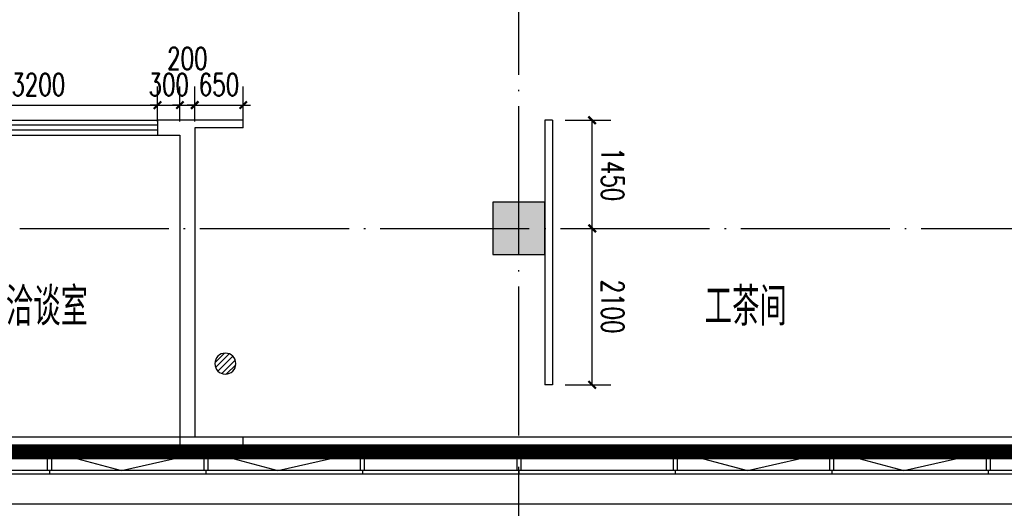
# Model space of a CAD drawing. Extents: x 797781 to 1255204, y 21234 to 1024248.
# Tile 603 of 656: x 931808 to 945023, y 663924 to 670481. Entities that reach past the tile are written whole.
import ezdxf

# ---------------------------------------------------------------- set-up
doc = ezdxf.new("R2010")
doc.units = 0
doc.header["$LTSCALE"] = 1000
doc.header["$MEASUREMENT"] = 0
doc.linetypes.add('230303生产综合楼-平面图_t8$0$DOTE', pattern=[2.42, 2, -0.2, 0.02, -0.2])
for name, color, linetype in [('230303生产综合楼-平面图_t8$0$3T_WOOD', 21, 'Continuous'), ('230303生产综合楼-平面图_t8$0$COLUMN', 40, 'Continuous'), ('230303生产综合楼-平面图_t8$0$CURTWALL', 4, 'Continuous'), ('230303生产综合楼-平面图_t8$0$DOTE', 1, '230303生产综合楼-平面图_t8$0$DOTE'), ('230303生产综合楼-平面图_t8$0$PUB_DIM', 3, 'Continuous'), ('230303生产综合楼-平面图_t8$0$PUB_HATCH', 8, 'Continuous'), ('230303生产综合楼-平面图_t8$0$PUB_TEXT', 7, 'Continuous'), ('230303生产综合楼-平面图_t8$0$WALL', 40, 'Continuous'), ('230303生产综合楼-平面图_t8$0$WINDOW', 4, 'Continuous'), ('230303生产综合楼-平面图_t8$0$看线', 115, 'Continuous'), ('EQUIP_地漏', 7, 'Continuous'), ('PUB_HATCH', 8, 'Continuous')]:
    doc.layers.add(name, color=color, linetype=linetype)
doc.styles.add('230303生产综合楼-平面图_t8$0$_TCH_DIM', font='SIMPLEX', dxfattribs={"bigfont": 'GBCBIG'})
doc.styles.add('230303生产综合楼-平面图_T8$0$_TCH_DIM_T3', font='SIMPLEX', dxfattribs={"width": 0.705882, "bigfont": 'GBCBIG'})
doc.dimstyles.new('230303生产综合楼-平面图_T8$0$_TCH_ARCH&&100', dxfattribs={"dimtxt": 297.5, "dimasz": 100, "dimexe": 250, "dimexo": 300, "dimgap": 126.25, "dimtad": 1, "dimdec": 0, "dimzin": 0, "dimdsep": 46, "dimtxsty": '230303生产综合楼-平面图_T8$0$_TCH_DIM_T3', "dimblk": '230303生产综合楼-平面图_t8$0$_ArchTick', "dimcen": 0.09, "dimclrt": 7, "dimazin": 2, "dimtfac": 1, "dimtdec": 0, "dimtix": 1, "dimtmove": 2, "dimatfit": 3, "dimfxl": 1, "dimtolj": 1, "dimtzin": 0, "dimarcsym": 0})

# ---------------------------------------------------------------- blocks, each defined once
blk = doc.blocks.new('AQ9-10')
at = {"color": 2, "linetype": '230303生产综合楼-平面图_t8$0$DOTE', "ltscale": 2, "const_width": 200}
blk.add_lwpolyline([(1020716, 660200), (1100516, 660199)], dxfattribs=at)
blk = doc.blocks.new('$TwtSys$00000141')
for p, q in [((-94.2, 7.7), (-10.1, 91.8)), ((-94.2, 7.7), (-10.1, 91.8)), ((-87.2, -35.1), (35.1, 87.2)), ((-87.2, -35.1), (35.1, 87.2)), ((-66.5, -66.5), (66.5, 66.5)), ((-66.5, -66.5), (66.5, 66.5)), ((-32.4, -87.1), (87.6, 32.9)), ((-32.4, -87.1), (87.6, 32.9)), ((11.4, -92.3), (92.3, -11.4)), ((11.4, -92.3), (92.3, -11.4))]:
    blk.add_line(p, q)
blk.add_circle((0, 0), 94)
blk.add_circle((0, 0), 94)
blk = doc.blocks.new('9FDL')
at = {"layer": 'EQUIP_地漏', "xscale": -1.5, "yscale": 1.5, "zscale": 1.5, "rotation": 90}
blk.add_blockref('$TwtSys$00000141', (1149635, 482861), dxfattribs=at)
blk = doc.blocks.new('230303生产综合楼-平面图_t8$0$6WLGJ')
at = {"layer": '230303生产综合楼-平面图_t8$0$3T_WOOD'}
for points in [[(1049266, 366737), (1049216, 366737), (1049216, 366987), (1049266, 366987)], [(1051366, 366737), (1051316, 366737), (1051316, 366987), (1051366, 366987)], [(1053466, 366737), (1053416, 366737), (1053416, 366987), (1053466, 366987)], [(1055566, 366737), (1055516, 366737), (1055516, 366987), (1055566, 366987)], [(1057666, 366737), (1057616, 366737), (1057616, 366987), (1057666, 366987)], [(1059766, 366737), (1059716, 366737), (1059716, 366987), (1059766, 366987)], [(1061866, 366737), (1061816, 366737), (1061816, 366987), (1061866, 366987)]]:
    blk.add_lwpolyline(points, close=True, dxfattribs=at)
for points in [[(1049241, 366737), (1049241, 366687)], [(1051341, 366737), (1051341, 366687)], [(1053441, 366737), (1053441, 366687)], [(1055541, 366737), (1055541, 366687)], [(1055541, 366737), (1055541, 366687)], [(1057641, 366737), (1057641, 366687)], [(1059741, 366737), (1059741, 366687)], [(1061841, 366737), (1061841, 366687)]]:
    blk.add_lwpolyline(points, dxfattribs=at)
blk = doc.blocks.new('230303生产综合楼-平面图_t8$0$_ArchTick')
at = {"color": 0, "linetype": 'ByBlock', "const_width": 0.3}
blk.add_lwpolyline([(-0.5, -0.5), (0.5, 0.5)], dxfattribs=at)
blk = doc.blocks.new('*D4862')
at = {"layer": '230303生产综合楼-平面图_t8$0$PUB_DIM', "color": 0, "lineweight": -2, "transparency": 16777216}
for p, q in [((939127, 669131), (939741, 669131)), ((939492, 667681), (939491, 669131)), ((939128, 667681), (939742, 667681))]:
    blk.add_line(p, q, dxfattribs=at)
at = {"layer": 'Defpoints', "color": 0, "transparency": 16777216}
for p in [(938827, 669131), (939491, 669131), (938828, 667681)]:
    blk.add_point(p, dxfattribs=at)
at = {"layer": '230303生产综合楼-平面图_t8$0$PUB_DIM', "color": 0, "lineweight": -2, "transparency": 16777216, "xscale": 100, "yscale": 100, "zscale": 100}
for p, rotation in [((939491, 669131), 90.01073440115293), ((939492, 667681), 270.0107344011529)]:
    blk.add_blockref('230303生产综合楼-平面图_t8$0$_ArchTick', p, dxfattribs=dict(at, rotation=rotation))
at = {"layer": '230303生产综合楼-平面图_t8$0$PUB_DIM', "color": 7, "transparency": 16777216, "insert": (939766, 668406), "char_height": 297.5, "attachment_point": 5, "rotation": 270.0107, "style": '230303生产综合楼-平面图_T8$0$_TCH_DIM_T3'}
blk.add_mtext('\\A1;1450', dxfattribs=at)
blk = doc.blocks.new('*D4863')
at = {"layer": '230303生产综合楼-平面图_t8$0$PUB_DIM', "color": 0, "lineweight": -2, "transparency": 16777216}
for p, q in [((939128, 667681), (939742, 667681)), ((939492, 665581), (939492, 667681)), ((939128, 665581), (939742, 665581))]:
    blk.add_line(p, q, dxfattribs=at)
at = {"layer": 'Defpoints', "color": 0, "transparency": 16777216}
for p in [(938828, 667681), (939492, 667681), (938828, 665581)]:
    blk.add_point(p, dxfattribs=at)
at = {"layer": '230303生产综合楼-平面图_t8$0$PUB_DIM', "color": 0, "lineweight": -2, "transparency": 16777216, "xscale": 100, "yscale": 100, "zscale": 100}
for p, rotation in [((939492, 667681), 90.01073440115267), ((939492, 665581), 270.0107344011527)]:
    blk.add_blockref('230303生产综合楼-平面图_t8$0$_ArchTick', p, dxfattribs=dict(at, rotation=rotation))
at = {"layer": '230303生产综合楼-平面图_t8$0$PUB_DIM', "color": 7, "transparency": 16777216, "insert": (939767, 666631), "char_height": 297.5, "attachment_point": 5, "rotation": 270.0107, "style": '230303生产综合楼-平面图_T8$0$_TCH_DIM_T3'}
blk.add_mtext('\\A1;2100', dxfattribs=at)
blk = doc.blocks.new('*D4866')
at = {"layer": '230303生产综合楼-平面图_t8$0$PUB_DIM', "color": 0, "lineweight": -2, "transparency": 16777216}
for p, q in [((930458, 669116), (930458, 669585)), ((933658, 669116), (933658, 669585)), ((930458, 669335), (933658, 669335))]:
    blk.add_line(p, q, dxfattribs=at)
at = {"layer": 'Defpoints', "color": 0, "transparency": 16777216}
for p in [(933658, 669335), (930458, 668816), (933658, 668816)]:
    blk.add_point(p, dxfattribs=at)
at = {"layer": '230303生产综合楼-平面图_t8$0$PUB_DIM', "color": 0, "lineweight": -2, "transparency": 16777216, "xscale": 100, "yscale": 100, "zscale": 100, "rotation": 180}
blk.add_blockref('230303生产综合楼-平面图_t8$0$_ArchTick', (930458, 669335), dxfattribs=at)
at = {"layer": '230303生产综合楼-平面图_t8$0$PUB_DIM', "color": 0, "lineweight": -2, "transparency": 16777216, "xscale": 100, "yscale": 100, "zscale": 100}
blk.add_blockref('230303生产综合楼-平面图_t8$0$_ArchTick', (933658, 669335), dxfattribs=at)
at = {"layer": '230303生产综合楼-平面图_t8$0$PUB_DIM', "color": 7, "transparency": 16777216, "insert": (932058, 669610), "char_height": 297.5, "attachment_point": 5, "style": '230303生产综合楼-平面图_T8$0$_TCH_DIM_T3'}
blk.add_mtext('\\A1;3200', dxfattribs=at)
blk = doc.blocks.new('*D4867')
at = {"layer": '230303生产综合楼-平面图_t8$0$PUB_DIM', "color": 0, "lineweight": -2, "transparency": 16777216}
for p, q in [((933658, 669116), (933658, 669585)), ((933958, 669116), (933958, 669585)), ((933658, 669335), (933558, 669335)), ((933658, 669335), (933958, 669335)), ((933958, 669335), (934058, 669335))]:
    blk.add_line(p, q, dxfattribs=at)
at = {"layer": 'Defpoints', "color": 0, "transparency": 16777216}
for p in [(933958, 669335), (933658, 668816), (933958, 668816)]:
    blk.add_point(p, dxfattribs=at)
at = {"layer": '230303生产综合楼-平面图_t8$0$PUB_DIM', "color": 0, "lineweight": -2, "transparency": 16777216, "xscale": 100, "yscale": 100, "zscale": 100}
blk.add_blockref('230303生产综合楼-平面图_t8$0$_ArchTick', (933658, 669335), dxfattribs=at)
at = {"layer": '230303生产综合楼-平面图_t8$0$PUB_DIM', "color": 0, "lineweight": -2, "transparency": 16777216, "xscale": 100, "yscale": 100, "zscale": 100, "rotation": 180}
blk.add_blockref('230303生产综合楼-平面图_t8$0$_ArchTick', (933958, 669335), dxfattribs=at)
at = {"layer": '230303生产综合楼-平面图_t8$0$PUB_DIM', "color": 7, "transparency": 16777216, "insert": (933808, 669610), "char_height": 297.5, "attachment_point": 5, "style": '230303生产综合楼-平面图_T8$0$_TCH_DIM_T3'}
blk.add_mtext('\\A1;300', dxfattribs=at)
blk = doc.blocks.new('*D4868')
at = {"layer": '230303生产综合楼-平面图_t8$0$PUB_DIM', "color": 0, "lineweight": -2, "transparency": 16777216}
for p, q in [((933958, 669116), (933958, 669585)), ((934158, 669116), (934158, 669585)), ((933958, 669335), (933858, 669335)), ((933958, 669335), (934158, 669335)), ((934158, 669335), (934258, 669335))]:
    blk.add_line(p, q, dxfattribs=at)
at = {"layer": 'Defpoints', "color": 0, "transparency": 16777216}
for p in [(934158, 669335), (933958, 668816), (934158, 668816)]:
    blk.add_point(p, dxfattribs=at)
at = {"layer": '230303生产综合楼-平面图_t8$0$PUB_DIM', "color": 0, "lineweight": -2, "transparency": 16777216, "xscale": 100, "yscale": 100, "zscale": 100}
blk.add_blockref('230303生产综合楼-平面图_t8$0$_ArchTick', (933958, 669335), dxfattribs=at)
at = {"layer": '230303生产综合楼-平面图_t8$0$PUB_DIM', "color": 0, "lineweight": -2, "transparency": 16777216, "xscale": 100, "yscale": 100, "zscale": 100, "rotation": 180}
blk.add_blockref('230303生产综合楼-平面图_t8$0$_ArchTick', (934158, 669335), dxfattribs=at)
at = {"layer": '230303生产综合楼-平面图_t8$0$PUB_DIM', "color": 7, "transparency": 16777216, "insert": (934058, 669960), "char_height": 297.5, "attachment_point": 5, "style": '230303生产综合楼-平面图_T8$0$_TCH_DIM_T3'}
blk.add_mtext('\\A1;200', dxfattribs=at)
blk = doc.blocks.new('*D4869')
at = {"layer": '230303生产综合楼-平面图_t8$0$PUB_DIM', "color": 0, "lineweight": -2, "transparency": 16777216}
for p, q in [((934158, 669116), (934158, 669585)), ((934808, 669116), (934808, 669585)), ((934158, 669335), (934058, 669335)), ((934158, 669335), (934808, 669335)), ((934808, 669335), (934908, 669335))]:
    blk.add_line(p, q, dxfattribs=at)
at = {"layer": 'Defpoints', "color": 0, "transparency": 16777216}
for p in [(934808, 669335), (934158, 668816), (934808, 668816)]:
    blk.add_point(p, dxfattribs=at)
at = {"layer": '230303生产综合楼-平面图_t8$0$PUB_DIM', "color": 0, "lineweight": -2, "transparency": 16777216, "xscale": 100, "yscale": 100, "zscale": 100}
blk.add_blockref('230303生产综合楼-平面图_t8$0$_ArchTick', (934158, 669335), dxfattribs=at)
at = {"layer": '230303生产综合楼-平面图_t8$0$PUB_DIM', "color": 0, "lineweight": -2, "transparency": 16777216, "xscale": 100, "yscale": 100, "zscale": 100, "rotation": 180}
blk.add_blockref('230303生产综合楼-平面图_t8$0$_ArchTick', (934808, 669335), dxfattribs=at)
at = {"layer": '230303生产综合楼-平面图_t8$0$PUB_DIM', "color": 7, "transparency": 16777216, "insert": (934483, 669610), "char_height": 297.5, "attachment_point": 5, "style": '230303生产综合楼-平面图_T8$0$_TCH_DIM_T3'}
blk.add_mtext('\\A1;650', dxfattribs=at)
blk = doc.blocks.new('230303生产综合楼-平面图_t8$0$$WINLIB2D$00000001')
at = {"color": 0}
for points in [[(-0.5, 0.5), (-0.5, -0.5)], [(-0.5, 0.5), (0.5, 0.5)], [(0.5, -0.5), (0.5, 0.5)], [(0.5, 0.1667), (-0.5, 0.1667)], [(0.5, -0.1667), (-0.5, -0.1667)], [(-0.5, -0.5), (0.5, -0.5)]]:
    blk.add_lwpolyline(points, dxfattribs=at)
blk = doc.blocks.new('_FZH')
blk.add_lwpolyline([(-0.5, -0.5), (0.5, -0.5), (0.5, 0.5), (-0.5, 0.5)], close=True)
at = {"layer": 'PUB_HATCH'}
blk.add_solid([(-0.5, -0.5), (0.5, -0.5), (-0.5, 0.5), (0.5, 0.5)], dxfattribs=at)

msp = doc.modelspace()

# ---------------------------------------------------------------- linework, layer by layer
at = {"layer": '230303生产综合楼-平面图_t8$0$CURTWALL'}
for points in [[(895858, 687781.1), (963708, 687781.1), (989558, 685101.2), (989558, 664381.1), (895858, 664381.1)], [(895908, 687731.1), (963705.4, 687731.1), (989508, 685056.1), (989508, 664431.1), (895908, 664431.1)], [(896158, 687481.1), (963692.5, 687481.1), (989258, 684830.7), (989258, 664681.1), (896158, 664681.1)]]:
    msp.add_lwpolyline(points, close=True, dxfattribs=at)
for points in [[(932233, 664681.1), (933174.8, 664431.1), (934283, 664681.1)], [(934333, 664681.1), (935274.8, 664431.1), (936383, 664681.1)], [(940633, 664681.1), (941574.8, 664431.1), (942683, 664681.1)], [(942733, 664681.1), (943674.8, 664431.1), (944783, 664681.1)]]:
    msp.add_lwpolyline(points, dxfattribs=at)
at = {"layer": '230303生产综合楼-平面图_t8$0$DOTE'}
for p, q in [((938508, 662481.1), (938508, 690481.1)), ((895508, 667681.1), (989908, 667681.1))]:
    msp.add_line(p, q, dxfattribs=at)
at = {"layer": '230303生产综合楼-平面图_t8$0$PUB_HATCH', "color": 8}
for points in [[(989058, 671481.1), (989058, 664881.1), (896358, 664881.1), (896358, 670981.1)], [(989058, 667331.1), (989058, 664881.1), (896358, 664881.1), (896358, 667431.1)]]:
    msp.add_lwpolyline(points, dxfattribs=at)
at = {"layer": '230303生产综合楼-平面图_t8$0$WALL'}
for p, q in [((934058, 669131.1), (933658, 669131.1)), ((933658, 669131.1), (933658, 668931.1)), ((934808, 669131.1), (934058, 669131.1)), ((934808, 669031.1), (934808, 669131.1)), ((934158, 669031.1), (934158, 664881.1)), ((934808, 669031.1), (934158, 669031.1)), ((933658, 668931.1), (933958, 668931.1)), ((933958, 668931.1), (933958, 664681.1)), ((934808, 664881.1), (934158, 664881.1)), ((934808, 664681.1), (934808, 664881.1)), ((934808, 664681.1), (933958, 664681.1))]:
    msp.add_line(p, q, dxfattribs=at)
at = {"layer": '230303生产综合楼-平面图_t8$0$WALL', "color": 4}
for p, q in [((938858, 669131.1), (938858, 665581.1)), ((938958, 669131.1), (938858, 669131.1)), ((938958, 669131.1), (938958, 665581.1)), ((938958, 665581.1), (938858, 665581.1))]:
    msp.add_line(p, q, dxfattribs=at)
at = {"layer": '230303生产综合楼-平面图_t8$0$看线'}
msp.add_lwpolyline([(895458, 688181.1), (964094.7, 688181.1), (989958, 685461.4), (989958, 663981.1), (895458, 663981.1)], close=True, dxfattribs=at)

# ---------------------------------------------------------------- block references
for name, p in [('AQ9-10', (-117908.2, 4481.2)), ('230303生产综合楼-平面图_t8$0$6WLGJ', (-117033.3, 297694.3)), ('9FDL', (-215066.6, 183004.6))]:
    msp.add_blockref(name, p)
at = {"layer": '230303生产综合楼-平面图_t8$0$COLUMN', "xscale": 700, "yscale": 700, "zscale": 700}
msp.add_blockref('_FZH', (938508, 667681.1), dxfattribs=at)
at = {"layer": '230303生产综合楼-平面图_t8$0$WINDOW', "xscale": -3200, "yscale": 200, "zscale": 200, "rotation": 180}
msp.add_blockref('230303生产综合楼-平面图_t8$0$$WINLIB2D$00000001', (932058, 669031.1), dxfattribs=at)

# ---------------------------------------------------------------- texts
at = {"layer": '230303生产综合楼-平面图_t8$0$PUB_TEXT', "style": '230303生产综合楼-平面图_t8$0$_TCH_DIM'}
for s, p in [('洽谈室', (931621.5, 666376.6)), ('工茶间', (941001.8, 666376.6))]:
    msp.add_text(s, height=510.64, dxfattribs=at).set_placement(p)

# ---------------------------------------------------------------- dimensions: what is measured, and where the dimension line sits
at = {"layer": '230303生产综合楼-平面图_t8$0$PUB_DIM'}
dim = msp.add_linear_dim(base=(934158, 669335.5), p1=(933958, 668816.1), p2=(934158, 668816.1), angle=0, dimstyle='230303生产综合楼-平面图_T8$0$_TCH_ARCH&&100', dxfattribs=at)
dim.commit()
dim.dimension.update_dxf_attribs({"geometry": '*D4868', "text_midpoint": (934058, 669960.5), "dimtype": 161})
for p1, p2, distance, picture, middle in [((930458, 668816.1), (933658, 668816.1), 519.4, '*D4866', (932058, 669610.5)), ((933658, 668816.1), (933958, 668816.1), 519.4, '*D4867', (933808, 669610.5)), ((934158, 668816.1), (934808, 668816.1), 519.4, '*D4869', (934483, 669610.5)), ((938827.6, 667681.1), (938827.3, 669131.1), -664, '*D4862', (939766.4, 668406.3)), ((938828, 665581.1), (938827.6, 667681.1), -664, '*D4863', (939766.8, 666631.3))]:
    dim = msp.add_aligned_dim(p1=p1, p2=p2, distance=distance, dimstyle='230303生产综合楼-平面图_T8$0$_TCH_ARCH&&100', dxfattribs=at)
    dim.commit()
    dim.dimension.update_dxf_attribs({"geometry": picture, "text_midpoint": middle})

doc.saveas('drawing.dxf')
